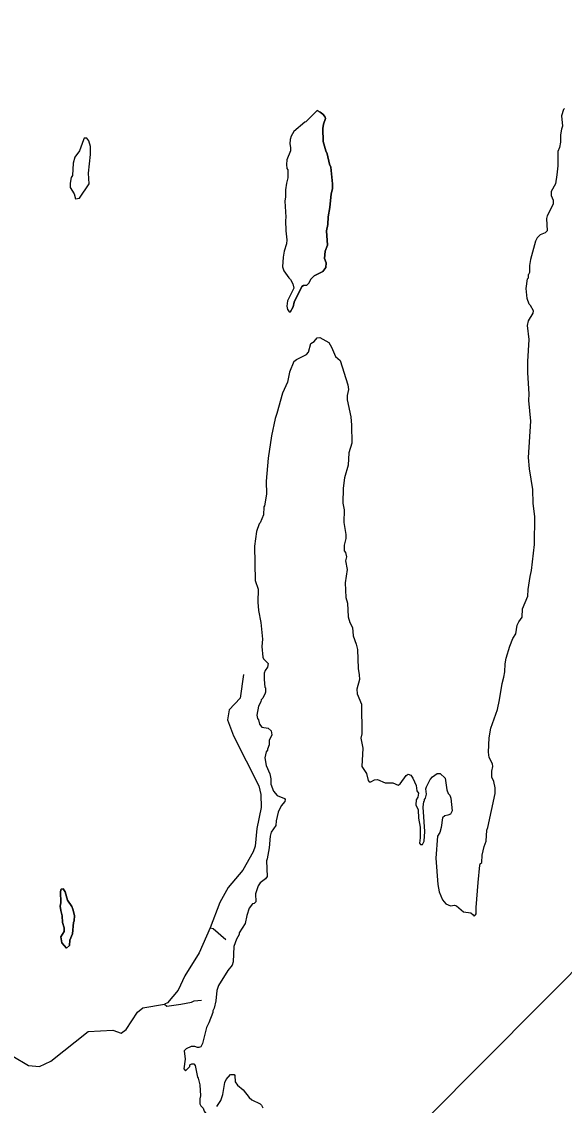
# Model space of a CAD drawing. Extents: x 642515 to 647219, y 6080136 to 6084356.
# Drawn here: x 645202.5 to 645233.8, y 6080926.5 to 6080989 of the extents above; entities that cross this region are included whole.
import ezdxf

# ---------------------------------------------------------------- set-up
doc = ezdxf.new("R2010")
doc.units = 0
doc.layers.add('Level 63', color=7, linetype='Continuous')

msp = doc.modelspace()

# ---------------------------------------------------------------- linework, layer by layer
at = {"layer": 'Level 63'}
msp.add_line((645219.08, 6080983.39), (645219.54, 6080983.85), dxfattribs=at)
msp.add_lwpolyline([(644998.478, 6081018.512), (645159.243, 6080858.717), (645279.09, 6080979.291), (645118.324, 6081139.086)], close=True, dxfattribs=at)
for points in [[(645219.54, 6080983.85), (645219.08, 6080983.39), (645218.9, 6080983.19), (645218.83, 6080983.18), (645218.2, 6080982.64), (645218.05, 6080982.37), (645218, 6080982.18), (645217.97, 6080981.92), (645218.01, 6080981.72), (645218.01, 6080981.52), (645217.81, 6080981), (645217.78, 6080980.74), (645217.8, 6080980.5), (645217.86, 6080980.43), (645217.86, 6080979.96), (645217.78, 6080979.65), (645217.73, 6080979.28), (645217.73, 6080978.88), (645217.69, 6080978.63), (645217.75, 6080977.69), (645217.72, 6080977.51), (645217.75, 6080976.91), (645217.81, 6080976.4), (645217.79, 6080976.17), (645217.65, 6080975.73), (645217.59, 6080975.39), (645217.56, 6080974.84), (645217.63, 6080974.61), (645217.91, 6080974.2), (645218.02, 6080974.1), (645218.15, 6080973.85), (645218.21, 6080973.6), (645217.84, 6080972.88), (645217.81, 6080972.56), (645217.83, 6080972.38), (645217.92, 6080972.27), (645218, 6080972.22), (645218.17, 6080972.52), (645218.23, 6080972.79), (645218.67, 6080973.7), (645218.77, 6080973.76), (645218.96, 6080973.78), (645219.07, 6080973.9), (645219.19, 6080974.12), (645219.37, 6080974.31), (645219.87, 6080974.56), (645220.05, 6080974.8), (645220.06, 6080975.06), (645219.98, 6080975.31), (645220, 6080975.73), (645220.14, 6080976.09), (645220.09, 6080976.92), (645220.17, 6080977.28), (645220.19, 6080977.71), (645220.27, 6080978.25), (645220.36, 6080979.04), (645220.43, 6080979.33), (645220.43, 6080979.63), (645220.34, 6080980.59), (645220.25, 6080980.76), (645220.13, 6080981.35), (645220.04, 6080981.52), (645219.9, 6080982.07), (645219.88, 6080982.81), (645219.92, 6080983.06), (645220.02, 6080983.38), (645219.99, 6080983.51), (645219.88, 6080983.64), (645219.73, 6080983.75), (645219.54, 6080983.85)], [(645219.54, 6080983.85), (645219.73, 6080983.75), (645219.88, 6080983.64), (645219.99, 6080983.51), (645220.02, 6080983.38), (645219.92, 6080983.06), (645219.88, 6080982.81), (645219.9, 6080982.07), (645220.04, 6080981.52), (645220.13, 6080981.35), (645220.25, 6080980.76), (645220.34, 6080980.59), (645220.43, 6080979.63), (645220.43, 6080979.33), (645220.36, 6080979.04), (645220.27, 6080978.25), (645220.19, 6080977.71), (645220.17, 6080977.28), (645220.09, 6080976.92), (645220.14, 6080976.09), (645220, 6080975.73), (645219.98, 6080975.31), (645220.06, 6080975.06), (645220.05, 6080974.8), (645219.87, 6080974.56), (645219.37, 6080974.31), (645219.19, 6080974.12), (645219.07, 6080973.9), (645218.96, 6080973.78), (645218.77, 6080973.76), (645218.67, 6080973.7), (645218.23, 6080972.79), (645218.17, 6080972.52), (645218, 6080972.22)], [(645233.81, 6080983.97), (645233.74, 6080983.9), (645233.63, 6080983.54), (645233.69, 6080982.94), (645233.63, 6080982.78), (645233.57, 6080982.45), (645233.57, 6080982.02), (645233.52, 6080981.71), (645233.42, 6080981.48), (645233.42, 6080980.66), (645233.36, 6080980.14), (645233.28, 6080979.62), (645233.03, 6080979.17), (645233.03, 6080978.94), (645233.14, 6080978.67), (645233.14, 6080978.45), (645232.81, 6080977.78), (645232.77, 6080977.62), (645232.8, 6080976.92), (645232.69, 6080976.8), (645232.39, 6080976.68), (645232.22, 6080976.5), (645232.13, 6080976.31), (645231.84, 6080975.26), (645231.78, 6080974.92), (645231.78, 6080974.51), (645231.73, 6080974.39)], [(645219.08, 6080983.39), (645218.9, 6080983.19), (645218.83, 6080983.18), (645218.2, 6080982.64), (645218.05, 6080982.37), (645218, 6080982.18), (645217.97, 6080981.92), (645218.01, 6080981.72), (645218.01, 6080981.52), (645217.81, 6080981), (645217.78, 6080980.74), (645217.8, 6080980.5), (645217.86, 6080980.43), (645217.86, 6080979.96), (645217.78, 6080979.65), (645217.73, 6080979.28), (645217.73, 6080978.88), (645217.69, 6080978.63), (645217.75, 6080977.69), (645217.72, 6080977.51), (645217.75, 6080976.91), (645217.81, 6080976.4), (645217.79, 6080976.17), (645217.65, 6080975.73), (645217.59, 6080975.39), (645217.56, 6080974.84), (645217.63, 6080974.61), (645217.91, 6080974.2), (645218.02, 6080974.1), (645218.15, 6080973.85), (645218.21, 6080973.6), (645217.84, 6080972.88), (645217.81, 6080972.56), (645217.83, 6080972.38), (645217.92, 6080972.27), (645218, 6080972.22)], [(645206.28, 6080982.25), (645206.13, 6080982.25), (645206.08, 6080982.16), (645205.85, 6080981.52), (645205.59, 6080981.15), (645205.49, 6080980.81), (645205.44, 6080980.1), (645205.37, 6080979.99), (645205.32, 6080979.66), (645205.32, 6080979.4), (645205.54, 6080979.05), (645205.63, 6080978.75), (645205.86, 6080978.8), (645206.4, 6080979.62), (645206.38, 6080980.23), (645206.49, 6080981.32), (645206.48, 6080981.77), (645206.39, 6080982.09), (645206.28, 6080982.25)], [(645206.39, 6080982.09), (645206.28, 6080982.25), (645206.13, 6080982.25), (645206.08, 6080982.16), (645205.85, 6080981.52), (645205.59, 6080981.15), (645205.49, 6080980.81), (645205.44, 6080980.1), (645205.37, 6080979.99), (645205.32, 6080979.66), (645205.32, 6080979.4), (645205.54, 6080979.05), (645205.63, 6080978.75), (645205.86, 6080978.8), (645206.4, 6080979.62), (645206.38, 6080980.23), (645206.49, 6080981.32), (645206.48, 6080981.77), (645206.39, 6080982.09)], [(645227.23, 6080943.29), (645227.08, 6080943.23), (645226.9, 6080943.18), (645226.77, 6080943.06), (645226.7, 6080942.51), (645226.61, 6080942.23), (645226.49, 6080942.02), (645226.38, 6080940.74), (645226.51, 6080939.22), (645226.57, 6080938.8), (645226.77, 6080938.34), (645226.97, 6080938.12), (645227.23, 6080938), (645227.46, 6080938.03), (645227.57, 6080937.99), (645227.99, 6080937.65), (645228.4, 6080937.59), (645228.54, 6080937.48), (645228.59, 6080937.4), (645228.68, 6080937.47), (645228.72, 6080937.54), (645228.71, 6080937.9), (645228.82, 6080939.34), (645228.93, 6080940.35), (645228.94, 6080940.41), (645229.03, 6080940.49), (645229.05, 6080940.92), (645229.17, 6080941.41), (645229.29, 6080941.72), (645229.32, 6080942.36), (645229.39, 6080942.52), (645229.8, 6080944.47), (645229.8, 6080944.79), (645229.72, 6080945.17), (645229.61, 6080945.42), (645229.61, 6080945.76), (645229.68, 6080946.02), (645229.66, 6080946.19), (645229.46, 6080946.54), (645229.43, 6080946.86), (645229.46, 6080947.69), (645229.55, 6080948.24), (645229.94, 6080949.32), (645230.06, 6080949.88), (645230.21, 6080950.82), (645230.31, 6080951.17), (645230.37, 6080951.49), (645230.39, 6080951.94), (645230.44, 6080952.27), (645230.65, 6080952.97), (645230.83, 6080953.41), (645231, 6080953.68), (645231.08, 6080954.18), (645231.17, 6080954.37), (645231.37, 6080954.64), (645231.39, 6080955.12), (645231.68, 6080955.85), (645231.7, 6080956.24), (645231.82, 6080956.99), (645231.9, 6080957.32), (645232.08, 6080958.83), (645232.1, 6080960.44), (645231.99, 6080961.2), (645231.98, 6080961.99), (645231.78, 6080963.19), (645231.72, 6080963.84), (645231.87, 6080965.94), (645231.75, 6080967.12), (645231.77, 6080967.51), (645231.69, 6080968.72), (645231.69, 6080969.38), (645231.76, 6080970.65), (645231.67, 6080971.46), (645231.72, 6080971.72), (645232, 6080972.16), (645232.01, 6080972.29), (645231.84, 6080972.6), (645231.77, 6080972.69), (645231.65, 6080973.01), (645231.6, 6080973.58), (645231.67, 6080974.14), (645231.72, 6080974.2), (645231.73, 6080974.39)], [(645218.2, 6080969.38), (645218.36, 6080969.5), (645218.94, 6080969.78), (645219.04, 6080969.91), (645219.19, 6080970.41), (645219.38, 6080970.53), (645219.54, 6080970.75), (645219.71, 6080970.76), (645220.22, 6080970.48), (645220.38, 6080970.21), (645220.6, 6080969.67), (645220.87, 6080969.44), (645221.31, 6080968.04), (645221.36, 6080967.76), (645221.28, 6080967.42), (645221.28, 6080967.17), (645221.49, 6080966.19), (645221.53, 6080965.7), (645221.55, 6080964.67), (645221.38, 6080964.11), (645221.33, 6080963.4), (645221.12, 6080962.67), (645221.04, 6080962.07), (645221.03, 6080961.21), (645221.1, 6080960.83), (645221.08, 6080960.1), (645221.2, 6080959.4), (645221.2, 6080959.18), (645221.1, 6080958.79), (645221.11, 6080958.46), (645221.18, 6080958.36), (645221.23, 6080958.11), (645221.18, 6080957.89), (645221.28, 6080957.39), (645221.17, 6080956.62), (645221.21, 6080955.77), (645221.29, 6080955.45), (645221.33, 6080954.66), (645221.44, 6080954.33), (645221.58, 6080954.04), (645221.62, 6080953.56), (645221.79, 6080953.09), (645221.87, 6080952.78), (645221.91, 6080951.68), (645221.97, 6080951.31), (645221.98, 6080951.05), (645221.84, 6080950.49), (645221.85, 6080950.21), (645222.11, 6080949.63), (645222.12, 6080947.91), (645222.07, 6080947.67), (645222.18, 6080947.08), (645222.13, 6080946.03), (645222.4, 6080945.62), (645222.48, 6080945.22), (645222.55, 6080945.14), (645222.65, 6080945.14), (645222.86, 6080945.26), (645223.03, 6080945.28), (645223.47, 6080945.08), (645223.91, 6080945.08), (645224.22, 6080944.96), (645224.34, 6080945.02), (645224.68, 6080945.51), (645224.79, 6080945.58), (645224.94, 6080945.52), (645225.06, 6080945.36), (645225.25, 6080944.94), (645225.29, 6080944.63), (645225.38, 6080944.5), (645225.35, 6080944.26), (645225.26, 6080944.11), (645225.24, 6080943.82), (645225.36, 6080943.54), (645225.38, 6080943.05), (645225.48, 6080942.53), (645225.49, 6080941.91), (645225.44, 6080941.61), (645225.5, 6080941.54), (645225.61, 6080941.53), (645225.72, 6080941.73), (645225.75, 6080942.28), (645225.66, 6080943.69), (645225.7, 6080944.01), (645225.73, 6080944.05), (645225.73, 6080944.13), (645225.79, 6080944.2), (645225.85, 6080944.44), (645225.82, 6080944.75), (645225.84, 6080944.86), (645226.06, 6080945.28), (645226.19, 6080945.43), (645226.47, 6080945.63), (645226.63, 6080945.63), (645226.93, 6080945.36), (645227.03, 6080944.69), (645227.1, 6080944.47), (645227.19, 6080944.38), (645227.26, 6080944.21), (645227.32, 6080943.47), (645227.23, 6080943.29)], [(645218.2, 6080969.38), (645217.96, 6080968.76), (645217.84, 6080968.19), (645217.56, 6080967.55), (645217.23, 6080966.38), (645217.13, 6080966.1), (645216.92, 6080965.1), (645216.73, 6080963.8), (645216.61, 6080962.47), (645216.62, 6080961.73), (645216.52, 6080961.05), (645216.48, 6080960.99), (645216.45, 6080960.54), (645216.27, 6080960.08), (645216.2, 6080960.01), (645216.05, 6080959.57), (645215.93, 6080958.73), (645215.98, 6080956.75), (645216.15, 6080956.25), (645216.12, 6080955.51), (645216.16, 6080955.03), (645216.31, 6080954.33), (645216.4, 6080953.37), (645216.36, 6080952.95), (645216.41, 6080952.33), (645216.46, 6080952.24), (645216.73, 6080951.96), (645216.68, 6080951.75), (645216.55, 6080951.56), (645216.5, 6080951.41), (645216.49, 6080951.05), (645216.53, 6080950.61), (645216.57, 6080950.56), (645216.57, 6080950.31), (645216.54, 6080950.2), (645216.45, 6080950.07), (645216.42, 6080949.97), (645216.33, 6080949.87), (645216.31, 6080949.75), (645216.17, 6080949.5), (645216.08, 6080948.99), (645216.11, 6080948.79), (645216.16, 6080948.71), (645216.23, 6080948.46), (645216.36, 6080948.29), (645216.72, 6080948.24), (645216.89, 6080948.09), (645216.93, 6080947.86), (645216.79, 6080947.52), (645216.79, 6080947.27), (645216.68, 6080947.03), (645216.68, 6080946.97), (645216.61, 6080946.87), (645216.54, 6080946.53)], [(645215.31, 6080951.33), (645215.11, 6080949.96), (645214.48, 6080949.29), (645214.38, 6080948.71), (645214.72, 6080947.79), (645216.18, 6080944.91), (645216.3, 6080944.42), (645216.33, 6080943.66), (645216.08, 6080942.45), (645215.98, 6080941.43), (645215.86, 6080941.1), (645215.27, 6080940.06), (645214.42, 6080939.05), (645213.94, 6080938.18), (645213.39, 6080936.72)], [(645216.54, 6080946.53), (645216.6, 6080946.08), (645216.83, 6080945.6), (645216.87, 6080945.31), (645216.87, 6080945.01), (645217.04, 6080944.61), (645217.25, 6080944.36), (645217.66, 6080944.18), (645217.7, 6080944.12), (645217.68, 6080944.02), (645217.47, 6080943.76), (645217.3, 6080943.4), (645217.18, 6080942.89), (645217.16, 6080942.62), (645216.9, 6080942.25), (645216.84, 6080942.01), (645216.79, 6080941.34), (645216.67, 6080940.7), (645216.62, 6080940.6), (645216.66, 6080939.68), (645216.58, 6080939.55), (645216.26, 6080939.33), (645216.15, 6080939.14), (645215.99, 6080938.68), (645216.01, 6080938.22), (645215.92, 6080938.14), (645215.82, 6080938.11), (645215.63, 6080937.86), (645215.5, 6080937.43), (645215.39, 6080936.98), (645215.06, 6080936.44), (645215.06, 6080936.35), (645214.9, 6080936.07), (645214.75, 6080935.66), (645214.7, 6080934.76), (645214.65, 6080934.58), (645214.41, 6080934.26), (645213.87, 6080933.41), (645213.76, 6080933.11), (645213.7, 6080932.52), (645213.61, 6080932.1), (645213.54, 6080931.94), (645213.54, 6080931.85), (645213.3, 6080931.25), (645213.17, 6080930.98), (645212.94, 6080930.05), (645212.84, 6080929.87), (645212.73, 6080929.82), (645212.65, 6080929.82), (645212.5, 6080929.89), (645212.29, 6080929.89), (645212, 6080929.75), (645211.89, 6080929.63), (645211.95, 6080929.15), (645211.87, 6080928.59)], [(645204.84, 6080935.86), (645204.78, 6080936.2), (645204.96, 6080936.52), (645204.97, 6080936.72), (645204.87, 6080937.04), (645204.85, 6080937.41), (645204.77, 6080937.73), (645204.74, 6080937.98), (645204.77, 6080938.17), (645204.76, 6080938.83), (645204.8, 6080938.95), (645204.92, 6080938.98), (645205.02, 6080938.8), (645205.17, 6080938.32), (645205.42, 6080937.96), (645205.47, 6080937.81), (645205.56, 6080937.44), (645205.55, 6080937.13), (645205.51, 6080937.03), (645205.44, 6080936.39), (645205.3, 6080936.01), (645205.27, 6080935.7), (645205.1, 6080935.55), (645204.84, 6080935.86)], [(645204.84, 6080935.86), (645205.1, 6080935.55), (645205.27, 6080935.7), (645205.3, 6080936.01), (645205.44, 6080936.39), (645205.51, 6080937.03), (645205.55, 6080937.13), (645205.56, 6080937.44), (645205.47, 6080937.81), (645205.42, 6080937.96), (645205.17, 6080938.32), (645205.02, 6080938.8), (645204.92, 6080938.98), (645204.8, 6080938.95), (645204.76, 6080938.83), (645204.77, 6080938.17), (645204.74, 6080937.98), (645204.77, 6080937.73), (645204.85, 6080937.41), (645204.87, 6080937.04), (645204.97, 6080936.72), (645204.96, 6080936.52), (645204.78, 6080936.2), (645204.84, 6080935.86)], [(645213.39, 6080936.72), (645212.75, 6080935.28), (645211.92, 6080933.97), (645211.53, 6080933.14), (645210.93, 6080932.41), (645210.75, 6080932.32)], [(645213.39, 6080936.72), (645213.56, 6080936.69), (645214.29, 6080936.05)], [(645210.75, 6080932.32), (645210.89, 6080932.22), (645211.7, 6080932.32), (645212.31, 6080932.44), (645212.46, 6080932.51), (645212.88, 6080932.56)], [(645208.26, 6080930.65), (645208.54, 6080930.87), (645209.2, 6080931.86), (645209.51, 6080932.12), (645210.75, 6080932.32)], [(645202.02, 6080929.32), (645202.91, 6080928.79), (645203.54, 6080928.74), (645204.2, 6080929.05), (645206.35, 6080930.76), (645207.78, 6080930.83), (645208.26, 6080930.65)], [(645211.87, 6080928.59), (645211.97, 6080928.49), (645212.22, 6080928.74), (645212.22, 6080928.83), (645212.32, 6080928.89), (645212.44, 6080928.89), (645212.52, 6080928.8), (645212.65, 6080928.12), (645212.69, 6080928.06), (645212.78, 6080927.67), (645212.82, 6080927.05), (645212.78, 6080926.86), (645212.79, 6080926.59), (645212.85, 6080926.46), (645212.98, 6080926.34), (645213.03, 6080926.16), (645213.13, 6080926.02)], [(645213.77, 6080926.43), (645213.99, 6080926.78), (645214.11, 6080927.12), (645214.22, 6080927.81), (645214.3, 6080927.98), (645214.56, 6080928.27), (645214.76, 6080928.28), (645214.81, 6080928.21), (645214.82, 6080927.84), (645214.96, 6080927.66), (645215.29, 6080927.39), (645215.63, 6080926.95), (645215.78, 6080926.81), (645216.26, 6080926.59), (645216.35, 6080926.51), (645216.41, 6080926.35)]]:
    msp.add_lwpolyline(points, dxfattribs=at)

doc.saveas('drawing.dxf')
